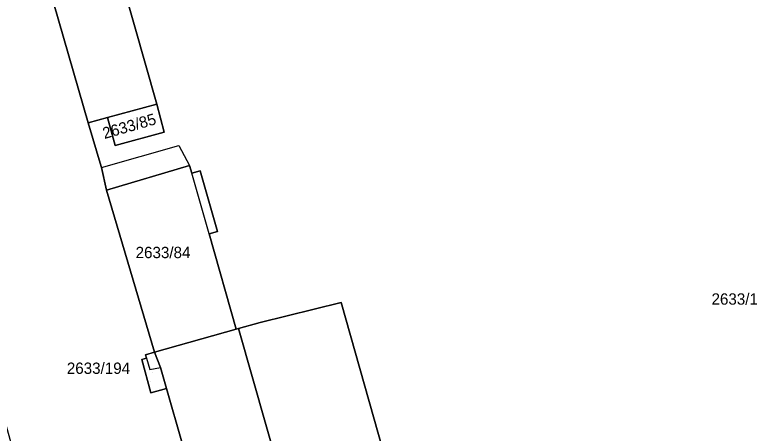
# Model space of a CAD drawing. Extents: x -263423 to -261326, y -1240067 to -1237864.
# Drawn here: x -262181.9 to -262051, y -1238993.6 to -1238919.8 of the extents above; entities that cross this region are included whole.
import ezdxf

# ---------------------------------------------------------------- set-up
doc = ezdxf.new("R2010")
doc.units = 0
for name, color, linetype in [('body_kn', 7, 'Continuous'), ('kladpar_druhypozemkov', 7, 'Continuous'), ('kladpar_hranice', 7, 'Continuous'), ('kladpar_parcelnecisla', 7, 'Continuous'), ('kladpar_plochy', 7, 'Continuous'), ('kladpar_sipky', 7, 'Continuous'), ('zappar_hrandruhpozemk', 7, 'Continuous')]:
    doc.layers.add(name, color=color, linetype=linetype)

msp = doc.modelspace()

# ---------------------------------------------------------------- linework, layer by layer
at = {"layer": 'body_kn'}
for p, q in [((-262156.89, -1238935.6), (-262156.89, -1238935.6)), ((-262156.89, -1238935.6), (-262156.89, -1238935.6)), ((-262168.96, -1238938.86), (-262168.96, -1238938.86)), ((-262168.96, -1238938.86), (-262168.96, -1238938.86)), ((-262165.57, -1238937.94), (-262165.57, -1238937.94)), ((-262155.56, -1238940.52), (-262155.56, -1238940.52)), ((-262164.24, -1238942.86), (-262164.24, -1238942.86)), ((-262152.99, -1238942.87), (-262152.99, -1238942.87)), ((-262166.7, -1238946.58), (-262166.7, -1238946.58)), ((-262166.66, -1238946.75), (-262166.66, -1238946.75)), ((-262166.66, -1238946.75), (-262166.66, -1238946.75)), ((-262151.1, -1238946.44), (-262151.1, -1238946.44)), ((-262151.1, -1238946.44), (-262151.1, -1238946.44)), ((-262150.72, -1238947.78), (-262150.72, -1238947.78)), ((-262149.25, -1238947.36), (-262149.25, -1238947.36)), ((-262165.73, -1238950.75), (-262165.73, -1238950.75)), ((-262147.64, -1238958.47), (-262147.64, -1238958.47)), ((-262147.64, -1238958.47), (-262147.64, -1238958.47)), ((-262146.2, -1238958.06), (-262146.2, -1238958.06)), ((-262124.36, -1238970.56), (-262124.36, -1238970.56)), ((-262138.63, -1238974.09), (-262138.63, -1238974.09)), ((-262142.88, -1238975.29), (-262142.88, -1238975.29)), ((-262142.45, -1238975.17), (-262142.45, -1238975.17)), ((-262157.3, -1238979.36), (-262157.3, -1238979.36)), ((-262157.3, -1238979.36), (-262157.3, -1238979.36)), ((-262159.51, -1238980.63), (-262159.51, -1238980.63)), ((-262158.85, -1238979.82), (-262158.85, -1238979.82)), ((-262158.69, -1238980.39), (-262158.69, -1238980.39)), ((-262158.69, -1238980.39), (-262158.69, -1238980.39)), ((-262156.21, -1238982.03), (-262156.21, -1238982.03)), ((-262156.21, -1238982.03), (-262156.21, -1238982.03)), ((-262158.14, -1238982.43), (-262158.14, -1238982.43)), ((-262155.16, -1238985.74), (-262155.16, -1238985.74)), ((-262157.92, -1238986.52), (-262157.92, -1238986.52))]:
    msp.add_line(p, q, dxfattribs=at)
at = {"layer": 'kladpar_druhypozemkov'}
for p, q in [((-262160.94, -1238938.16), (-262160.94, -1238938.16)), ((-262154.94, -1238960.16), (-262154.94, -1238960.16)), ((-262054.52, -1238969.12), (-262054.52, -1238969.12)), ((-262157.6, -1238982.98), (-262157.6, -1238982.98))]:
    msp.add_line(p, q, dxfattribs=at)
at = {"layer": 'kladpar_hranice'}
for p, q in [((-262157.3, -1238979.36), (-262156.21, -1238982.03)), ((-262156.21, -1238982.03), (-262157.3, -1238979.36))]:
    msp.add_line(p, q, dxfattribs=at)
for points in [[(-262156.89, -1238935.6), (-262165.57, -1238937.94), (-262168.96, -1238938.86), (-262181.12, -1238896.83), (-262180.08, -1238896.53), (-262168.87, -1238893.38), (-262156.89, -1238935.6)], [(-262111.2, -1239017.18), (-262124.36, -1238970.56), (-262138.63, -1238974.09), (-262142.45, -1238975.17), (-262142.88, -1238975.29), (-262147.64, -1238958.47), (-262146.2, -1238958.06), (-262149.25, -1238947.36), (-262150.72, -1238947.78), (-262151.1, -1238946.44), (-262165.73, -1238950.75), (-262166.66, -1238946.75), (-262166.7, -1238946.58), (-262168.96, -1238938.86), (-262165.57, -1238937.94), (-262164.24, -1238942.86), (-262155.56, -1238940.52), (-262156.89, -1238935.6), (-262168.87, -1238893.38)], [(-262145.6, -1239121.1), (-262157.05, -1239082.84), (-262167.97, -1239045.22), (-262178.15, -1239010.25), (-262182.44, -1238995.79), (-262199.27, -1238935.3), (-262207.51, -1238903.4), (-262181.92, -1238896.44), (-262181.12, -1238896.83), (-262168.96, -1238938.86)], [(-262156.89, -1238935.6), (-262155.56, -1238940.52), (-262164.24, -1238942.86), (-262165.57, -1238937.94), (-262156.89, -1238935.6)], [(-262168.96, -1238938.86), (-262166.7, -1238946.58), (-262166.66, -1238946.75), (-262165.73, -1238950.75), (-262157.3, -1238979.36), (-262158.85, -1238979.82), (-262158.69, -1238980.39), (-262159.51, -1238980.63), (-262157.92, -1238986.52), (-262155.16, -1238985.74), (-262152.43, -1238995.39), (-262155.05, -1238996.13), (-262147.97, -1239021.04), (-262148.37, -1239021.19), (-262144.11, -1239036.09), (-262153.56, -1239030.98), (-262137.99, -1239087.62), (-262135.52, -1239096.59)], [(-262151.1, -1238946.44), (-262150.72, -1238947.78), (-262149.25, -1238947.36), (-262146.2, -1238958.06), (-262147.64, -1238958.47), (-262142.88, -1238975.29), (-262157.3, -1238979.36), (-262165.73, -1238950.75), (-262151.1, -1238946.44)], [(-262111.2, -1239017.18), (-262110.82, -1239017.09), (-262109.11, -1239022.96), (-262109.53, -1239023.08), (-262098.04, -1239063.8), (-262098.81, -1239064.02), (-262104.13, -1239065.57), (-262105.97, -1239066.11), (-262112.92, -1239068.13), (-262115.75, -1239068.94), (-262127.9, -1239026.41), (-262142.45, -1238975.17), (-262138.63, -1238974.09), (-262124.36, -1238970.56), (-262111.2, -1239017.18)], [(-262157.3, -1238979.36), (-262142.88, -1238975.29), (-262142.45, -1238975.17), (-262127.9, -1239026.41)], [(-262156.21, -1238982.03), (-262155.16, -1238985.74), (-262157.92, -1238986.52), (-262159.51, -1238980.63), (-262158.69, -1238980.39), (-262158.85, -1238979.82), (-262157.3, -1238979.36)], [(-262127.9, -1239026.41), (-262115.75, -1239068.94), (-262112.45, -1239080.45), (-262115.35, -1239081.51), (-262129.99, -1239085.46), (-262134.28, -1239070.47), (-262144.11, -1239036.09), (-262140.33, -1239037.97), (-262145.38, -1239020.32), (-262152.43, -1238995.39), (-262155.16, -1238985.74), (-262156.21, -1238982.03)]]:
    msp.add_lwpolyline(points, dxfattribs=at)
at = {"layer": 'kladpar_plochy'}
for p, q in [((-262156.89, -1238935.6), (-262168.87, -1238893.38)), ((-262155.56, -1238940.52), (-262156.89, -1238935.6)), ((-262168.96, -1238938.86), (-262165.57, -1238937.94)), ((-262166.7, -1238946.58), (-262168.96, -1238938.86)), ((-262165.57, -1238937.94), (-262164.24, -1238942.86)), ((-262164.24, -1238942.86), (-262155.56, -1238940.52)), ((-262166.66, -1238946.75), (-262166.7, -1238946.58)), ((-262165.73, -1238950.75), (-262166.66, -1238946.75)), ((-262151.1, -1238946.44), (-262165.73, -1238950.75)), ((-262150.72, -1238947.78), (-262151.1, -1238946.44)), ((-262149.25, -1238947.36), (-262150.72, -1238947.78)), ((-262146.2, -1238958.06), (-262149.25, -1238947.36)), ((-262147.64, -1238958.47), (-262146.2, -1238958.06)), ((-262142.88, -1238975.29), (-262147.64, -1238958.47)), ((-262124.36, -1238970.56), (-262138.63, -1238974.09)), ((-262111.2, -1239017.18), (-262124.36, -1238970.56)), ((-262138.63, -1238974.09), (-262142.45, -1238975.17)), ((-262142.45, -1238975.17), (-262142.88, -1238975.29))]:
    msp.add_line(p, q, dxfattribs=at)
for points in [[(-262156.89, -1238935.6), (-262165.57, -1238937.94), (-262168.96, -1238938.86), (-262181.12, -1238896.83), (-262180.08, -1238896.53), (-262168.87, -1238893.38)], [(-262156.89, -1238935.6), (-262155.56, -1238940.52), (-262164.24, -1238942.86), (-262165.57, -1238937.94)], [(-262151.1, -1238946.44), (-262150.72, -1238947.78), (-262149.25, -1238947.36), (-262146.2, -1238958.06), (-262147.64, -1238958.47), (-262142.88, -1238975.29), (-262157.3, -1238979.36), (-262165.73, -1238950.75)], [(-262111.2, -1239017.18), (-262110.82, -1239017.09), (-262109.11, -1239022.96), (-262109.53, -1239023.08), (-262098.04, -1239063.8), (-262098.81, -1239064.02), (-262104.13, -1239065.57), (-262105.97, -1239066.11), (-262112.92, -1239068.13), (-262115.75, -1239068.94), (-262127.9, -1239026.41), (-262142.45, -1238975.17), (-262138.63, -1238974.09), (-262124.36, -1238970.56)], [(-262127.9, -1239026.41), (-262115.75, -1239068.94), (-262112.45, -1239080.45), (-262115.35, -1239081.51), (-262129.99, -1239085.46), (-262134.28, -1239070.47), (-262144.11, -1239036.09), (-262140.33, -1239037.97), (-262145.38, -1239020.32), (-262152.43, -1238995.39), (-262155.16, -1238985.74), (-262156.21, -1238982.03), (-262157.3, -1238979.36), (-262142.88, -1238975.29), (-262142.45, -1238975.17)], [(-262157.3, -1238979.36), (-262156.21, -1238982.03), (-262155.16, -1238985.74), (-262157.92, -1238986.52), (-262159.51, -1238980.63), (-262158.69, -1238980.39), (-262158.85, -1238979.82)]]:
    msp.add_lwpolyline(points, close=True, dxfattribs=at)
msp.add_lwpolyline([(-262181.12, -1238896.83), (-262168.96, -1238938.86), (-262166.7, -1238946.58), (-262166.66, -1238946.75), (-262165.73, -1238950.75), (-262157.3, -1238979.36), (-262158.85, -1238979.82), (-262158.69, -1238980.39), (-262159.51, -1238980.63), (-262157.92, -1238986.52), (-262155.16, -1238985.74), (-262152.43, -1238995.39), (-262155.05, -1238996.13), (-262147.97, -1239021.04), (-262148.37, -1239021.19), (-262144.11, -1239036.09), (-262153.56, -1239030.98), (-262137.99, -1239087.62), (-262135.52, -1239096.59)], dxfattribs=at)
at = {"layer": 'kladpar_sipky'}
msp.add_line((-262157.92, -1238984.49), (-262157.92, -1238984.49), dxfattribs=at)
at = {"layer": 'zappar_hrandruhpozemk'}
for p, q in [((-262166.66, -1238946.75), (-262152.99, -1238942.87)), ((-262152.99, -1238942.87), (-262151.1, -1238946.44)), ((-262147.64, -1238958.47), (-262150.72, -1238947.78)), ((-262158.69, -1238980.39), (-262158.14, -1238982.43)), ((-262158.14, -1238982.43), (-262156.21, -1238982.03))]:
    msp.add_line(p, q, dxfattribs=at)

# ---------------------------------------------------------------- texts
at = {"layer": 'kladpar_parcelnecisla'}
msp.add_text('2633/85', height=2, rotation=16, dxfattribs=at).set_placement((-262166.12, -1238941.75))
for s, p in [('2633/84', (-262160.62, -1238962.76)), ('2633/1', (-262059.07, -1238970.97)), ('2633/194', (-262172.75, -1238983.18))]:
    msp.add_text(s, height=2, dxfattribs=at).set_placement(p)

doc.saveas('drawing.dxf')
